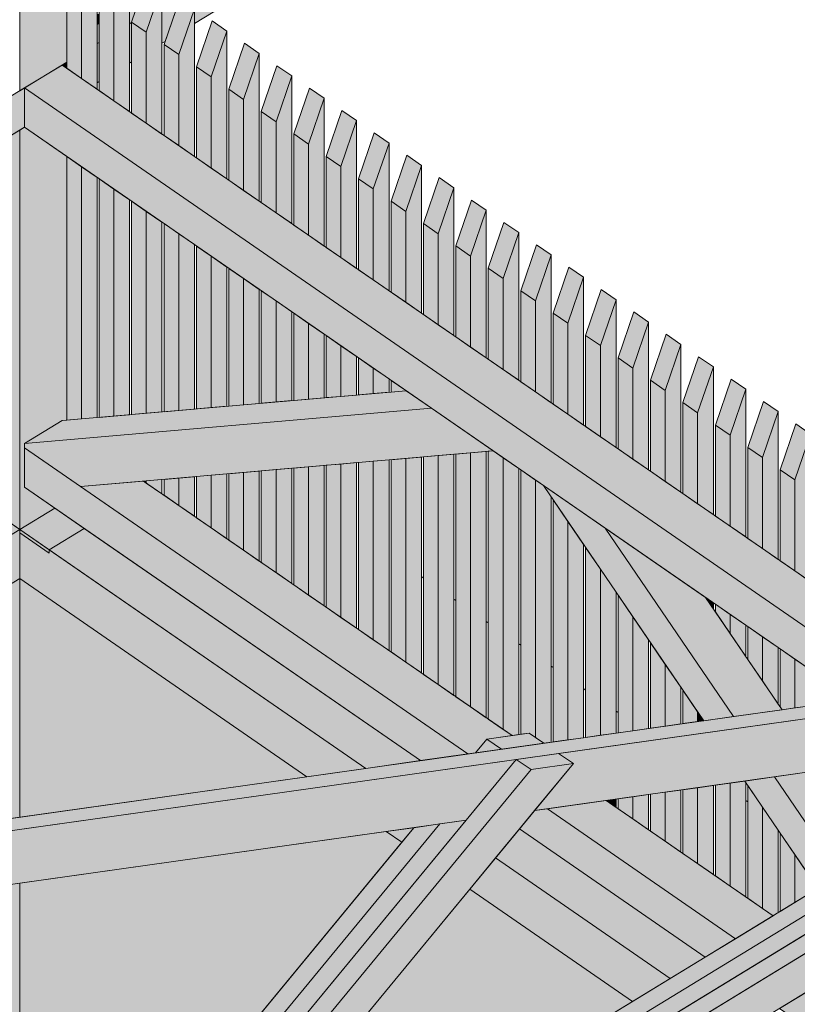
# Model space of a CAD drawing. Header units: millimetres. Extents: x 0 to 1517, y -116 to 725.
# Tile 421 of 501: x 1128 to 1146, y 662 to 685. Entities that reach past the tile are written whole.
import ezdxf

# ---------------------------------------------------------------- set-up
doc = ezdxf.new("R2010")
doc.units = ezdxf.units.MM
doc.linetypes.add('CADWORK_5', pattern=[13.2, 10, -1.5, 0.2, -1.5])
doc.layers.add('Ech.1_100', color=7, linetype='Continuous')

msp = doc.modelspace()

# ---------------------------------------------------------------- hatches: boundary and pattern name
at = {"layer": 'Ech.1_100', "linetype": 'Continuous', "lineweight": 5, "true_color": 0xeaddd7, "transparency": 33554687}
for points in [[(1129.764, 683.742), (1130.128, 683.491), (1130.128, 686.925), (1129.764, 685.858), (1129.764, 683.742)], [(1130.517, 683.222), (1130.882, 682.971), (1130.882, 686.405), (1130.517, 685.338), (1130.517, 683.222)], [(1129.421, 683.979), (1129.764, 683.742), (1129.764, 685.858), (1129.421, 686.095), (1129.421, 683.979)], [(1131.635, 685.885), (1131.293, 686.121), (1130.928, 685.054), (1131.271, 684.817), (1131.635, 685.885)], [(1131.271, 682.702), (1131.635, 682.45), (1131.635, 685.885), (1131.271, 684.817), (1131.271, 682.702)], [(1130.517, 685.338), (1130.175, 685.574), (1130.175, 683.459), (1130.517, 683.222), (1130.517, 685.338)], [(1131.682, 684.533), (1132.025, 684.297), (1132.389, 685.364), (1132.046, 685.601), (1131.682, 684.533)], [(1132.025, 682.181), (1132.389, 681.93), (1132.389, 685.364), (1132.025, 684.297), (1132.025, 682.181)], [(1130.928, 682.938), (1131.271, 682.702), (1131.271, 684.817), (1130.928, 685.054), (1130.928, 682.938)], [(1133.142, 684.844), (1132.8, 685.08), (1132.436, 684.013), (1132.778, 683.777), (1133.142, 684.844)], [(1132.778, 681.661), (1133.142, 681.409), (1133.142, 684.844), (1132.778, 683.777), (1132.778, 681.661)], [(1132.025, 684.297), (1131.682, 684.533), (1131.682, 682.418), (1132.025, 682.181), (1132.025, 684.297)], [(1133.189, 683.493), (1133.532, 683.256), (1133.896, 684.324), (1133.554, 684.56), (1133.189, 683.493)], [(1133.532, 681.141), (1133.896, 680.889), (1133.896, 684.324), (1133.532, 683.256), (1133.532, 681.141)], [(1132.778, 683.777), (1132.436, 684.013), (1132.436, 681.898), (1132.778, 681.661), (1132.778, 683.777)], [(1133.943, 682.972), (1134.285, 682.736), (1134.65, 683.803), (1134.307, 684.04), (1133.943, 682.972)], [(1134.285, 680.62), (1134.65, 680.369), (1134.65, 683.803), (1134.285, 682.736), (1134.285, 680.62)], [(1133.189, 681.377), (1133.532, 681.141), (1133.532, 683.256), (1133.189, 683.493), (1133.189, 681.377)], [(1135.403, 683.283), (1135.061, 683.519), (1134.697, 682.452), (1135.039, 682.215), (1135.403, 683.283)], [(1135.039, 680.1), (1135.403, 679.848), (1135.403, 683.283), (1135.039, 682.215), (1135.039, 680.1)], [(1134.285, 682.736), (1133.943, 682.972), (1133.943, 680.857), (1134.285, 680.62), (1134.285, 682.736)], [(1136.157, 682.762), (1135.814, 682.999), (1135.45, 681.932), (1135.793, 681.695), (1136.157, 682.762)], [(1135.793, 679.579), (1136.157, 679.328), (1136.157, 682.762), (1135.793, 681.695), (1135.793, 679.579)], [(1134.697, 680.336), (1135.039, 680.1), (1135.039, 682.215), (1134.697, 682.452), (1134.697, 680.336)], [(1136.911, 682.242), (1136.568, 682.479), (1136.204, 681.411), (1136.546, 681.175), (1136.911, 682.242)], [(1136.546, 679.059), (1136.911, 678.808), (1136.911, 682.242), (1136.546, 681.175), (1136.546, 679.059)], [(1129.421, 675.8), (1129.764, 675.83), (1129.764, 681.692), (1129.421, 681.929), (1129.421, 675.8)], [(1135.45, 679.816), (1135.793, 679.579), (1135.793, 681.695), (1135.45, 681.932), (1135.45, 679.816)], [(1137.664, 681.722), (1137.322, 681.958), (1136.957, 680.891), (1137.3, 680.654), (1137.664, 681.722)], [(1129.764, 675.83), (1130.128, 675.861), (1130.128, 681.441), (1129.764, 681.692), (1129.764, 675.83)], [(1137.3, 678.539), (1137.664, 678.287), (1137.664, 681.722), (1137.3, 680.654), (1137.3, 678.539)], [(1130.175, 675.865), (1130.517, 675.895), (1130.517, 681.172), (1130.175, 681.409), (1130.175, 675.865)], [(1136.204, 679.296), (1136.546, 679.059), (1136.546, 681.175), (1136.204, 681.411), (1136.204, 679.296)], [(1138.418, 681.201), (1138.075, 681.438), (1137.711, 680.37), (1138.054, 680.134), (1138.418, 681.201)], [(1130.517, 675.895), (1130.882, 675.927), (1130.882, 680.921), (1130.517, 681.172), (1130.517, 675.895)], [(1138.054, 678.018), (1138.418, 677.767), (1138.418, 681.201), (1138.054, 680.134), (1138.054, 678.018)], [(1138.465, 679.85), (1138.807, 679.614), (1139.171, 680.681), (1138.829, 680.917), (1138.465, 679.85)], [(1130.928, 675.931), (1131.271, 675.96), (1131.271, 680.652), (1130.928, 680.888), (1130.928, 675.931)], [(1136.957, 678.775), (1137.3, 678.539), (1137.3, 680.654), (1136.957, 680.891), (1136.957, 678.775)], [(1138.807, 677.498), (1139.171, 677.246), (1139.171, 680.681), (1138.807, 679.614), (1138.807, 677.498)], [(1131.271, 675.96), (1131.635, 675.992), (1131.635, 680.4), (1131.271, 680.652), (1131.271, 675.96)], [(1131.682, 675.996), (1132.025, 676.026), (1132.025, 680.131), (1131.682, 680.368), (1131.682, 675.996)], [(1137.711, 678.255), (1138.054, 678.018), (1138.054, 680.134), (1137.711, 680.37), (1137.711, 678.255)], [(1139.925, 680.161), (1139.582, 680.397), (1139.218, 679.33), (1139.561, 679.093), (1139.925, 680.161)], [(1132.025, 676.026), (1132.389, 676.057), (1132.389, 679.88), (1132.025, 680.131), (1132.025, 676.026)], [(1139.561, 676.978), (1139.925, 676.726), (1139.925, 680.161), (1139.561, 679.093), (1139.561, 676.978)], [(1132.436, 676.061), (1132.778, 676.091), (1132.778, 679.611), (1132.436, 679.847), (1132.436, 676.061)], [(1138.807, 679.614), (1138.465, 679.85), (1138.465, 677.735), (1138.807, 677.498), (1138.807, 679.614)], [(1139.972, 678.809), (1140.314, 678.573), (1140.679, 679.64), (1140.336, 679.877), (1139.972, 678.809)], [(1132.778, 676.091), (1133.142, 676.123), (1133.142, 679.359), (1132.778, 679.611), (1132.778, 676.091)], [(1140.314, 676.457), (1140.679, 676.206), (1140.679, 679.64), (1140.314, 678.573), (1140.314, 676.457)], [(1133.189, 676.127), (1133.532, 676.156), (1133.532, 679.091), (1133.189, 679.327), (1133.189, 676.127)], [(1139.561, 679.093), (1139.218, 679.33), (1139.218, 677.214), (1139.561, 676.978), (1139.561, 679.093)], [(1141.432, 679.12), (1141.09, 679.356), (1140.725, 678.289), (1141.068, 678.052), (1141.432, 679.12)], [(1133.532, 676.156), (1133.896, 676.188), (1133.896, 678.839), (1133.532, 679.091), (1133.532, 676.156)], [(1141.068, 675.937), (1141.432, 675.685), (1141.432, 679.12), (1141.068, 678.052), (1141.068, 675.937)], [(1133.943, 676.192), (1134.285, 676.222), (1134.285, 678.57), (1133.943, 678.807), (1133.943, 676.192)], [(1139.972, 676.694), (1140.314, 676.457), (1140.314, 678.573), (1139.972, 678.809), (1139.972, 676.694)], [(1142.186, 678.599), (1141.843, 678.836), (1141.479, 677.769), (1141.822, 677.532), (1142.186, 678.599)], [(1134.285, 676.222), (1134.65, 676.253), (1134.65, 678.319), (1134.285, 678.57), (1134.285, 676.222)], [(1141.822, 675.416), (1142.186, 675.165), (1142.186, 678.599), (1141.822, 677.532), (1141.822, 675.416)], [(1134.697, 676.257), (1135.039, 676.287), (1135.039, 678.05), (1134.697, 678.286), (1134.697, 676.257)], [(1140.725, 676.173), (1141.068, 675.937), (1141.068, 678.052), (1140.725, 678.289), (1140.725, 676.173)], [(1142.233, 677.248), (1142.575, 677.012), (1142.939, 678.079), (1142.597, 678.316), (1142.233, 677.248)], [(1135.039, 676.287), (1135.403, 676.319), (1135.403, 677.798), (1135.039, 678.05), (1135.039, 676.287)], [(1142.575, 674.896), (1142.939, 674.645), (1142.939, 678.079), (1142.575, 677.012), (1142.575, 674.896)], [(1135.45, 676.323), (1135.793, 676.352), (1135.793, 677.529), (1135.45, 677.766), (1135.45, 676.323)], [(1141.479, 675.653), (1141.822, 675.416), (1141.822, 677.532), (1141.479, 677.769), (1141.479, 675.653)], [(1143.693, 677.559), (1143.351, 677.795), (1142.986, 676.728), (1143.329, 676.491), (1143.693, 677.559)], [(1135.793, 676.352), (1136.157, 676.384), (1136.157, 677.278), (1135.793, 677.529), (1135.793, 676.352)], [(1143.329, 674.376), (1143.693, 674.124), (1143.693, 677.559), (1143.329, 676.491), (1143.329, 674.376)], [(1136.204, 676.388), (1136.546, 676.418), (1136.546, 677.009), (1136.204, 677.246), (1136.204, 676.388)], [(1142.575, 677.012), (1142.233, 677.248), (1142.233, 675.133), (1142.575, 674.896), (1142.575, 677.012)], [(1144.447, 677.038), (1144.104, 677.275), (1143.74, 676.208), (1144.082, 675.971), (1144.447, 677.038)], [(1136.546, 676.418), (1136.911, 676.449), (1136.911, 676.758), (1136.546, 677.009), (1136.546, 676.418)], [(1144.082, 673.855), (1144.447, 673.604), (1144.447, 677.038), (1144.082, 675.971), (1144.082, 673.855)], [(1136.957, 676.453), (1137.3, 676.483), (1137.3, 676.489), (1136.957, 676.725), (1136.957, 676.453)], [(1143.329, 676.491), (1142.986, 676.728), (1142.986, 674.612), (1143.329, 674.376), (1143.329, 676.491)], [(1144.494, 675.687), (1144.836, 675.451), (1145.2, 676.518), (1144.858, 676.755), (1144.494, 675.687)], [(1137.3, 676.483), (1137.307, 676.484), (1137.3, 676.489), (1137.3, 676.483)], [(1144.836, 673.335), (1145.2, 673.084), (1145.2, 676.518), (1144.836, 675.451), (1144.836, 673.335)], [(1144.082, 675.971), (1143.74, 676.208), (1143.74, 674.092), (1144.082, 673.855), (1144.082, 675.971)], [(1145.954, 675.998), (1145.611, 676.234), (1145.247, 675.167), (1145.59, 674.93), (1145.954, 675.998)], [(1145.59, 672.815), (1145.954, 672.563), (1145.954, 675.998), (1145.59, 674.93), (1145.59, 672.815)], [(1144.494, 673.572), (1144.836, 673.335), (1144.836, 675.451), (1144.494, 675.687), (1144.494, 673.572)], [(1146.708, 675.477), (1146.365, 675.714), (1146.001, 674.646), (1146.343, 674.41), (1146.708, 675.477)], [(1146.343, 672.294), (1146.708, 672.043), (1146.708, 675.477), (1146.343, 674.41), (1146.343, 672.294)], [(1138.054, 674.976), (1137.711, 674.946), (1137.711, 669.89), (1138.054, 669.654), (1138.054, 674.976)], [(1138.418, 675.008), (1138.054, 674.976), (1138.054, 669.654), (1138.418, 669.402), (1138.418, 675.008)], [(1138.807, 675.041), (1138.465, 675.012), (1138.465, 669.37), (1138.807, 669.133), (1138.807, 675.041)], [(1139.171, 675.073), (1138.807, 675.041), (1138.807, 669.133), (1139.171, 668.882), (1139.171, 675.073)], [(1139.33, 675.087), (1139.218, 675.077), (1139.218, 668.849), (1139.561, 668.613), (1139.561, 674.928), (1139.33, 675.087)], [(1145.247, 673.051), (1145.59, 672.815), (1145.59, 674.93), (1145.247, 675.167), (1145.247, 673.051)], [(1135.403, 674.746), (1135.039, 674.715), (1135.039, 671.735), (1135.403, 671.484), (1135.403, 674.746)], [(1135.793, 674.78), (1135.45, 674.75), (1135.45, 671.451), (1135.793, 671.215), (1135.793, 674.78)], [(1136.157, 674.812), (1135.793, 674.78), (1135.793, 671.215), (1136.157, 670.963), (1136.157, 674.812)], [(1136.546, 674.846), (1136.204, 674.816), (1136.204, 670.931), (1136.546, 670.694), (1136.546, 674.846)], [(1136.911, 674.877), (1136.546, 674.846), (1136.546, 670.694), (1136.911, 670.443), (1136.911, 674.877)], [(1137.3, 674.911), (1136.957, 674.881), (1136.957, 670.411), (1137.3, 670.174), (1137.3, 674.911)], [(1137.664, 674.942), (1137.3, 674.911), (1137.3, 670.174), (1137.664, 669.923), (1137.664, 674.942)], [(1139.769, 668.469), (1139.925, 668.491), (1139.925, 674.676), (1139.561, 674.928), (1139.561, 668.613), (1139.769, 668.469)], [(1132.778, 674.519), (1132.436, 674.489), (1132.436, 673.533), (1132.778, 673.296), (1132.778, 674.519)], [(1133.142, 674.55), (1132.778, 674.519), (1132.778, 673.296), (1133.142, 673.045), (1133.142, 674.55)], [(1133.532, 674.584), (1133.189, 674.554), (1133.189, 673.012), (1133.532, 672.776), (1133.532, 674.584)], [(1133.896, 674.616), (1133.532, 674.584), (1133.532, 672.776), (1133.896, 672.524), (1133.896, 674.616)], [(1134.285, 674.65), (1133.943, 674.62), (1133.943, 672.492), (1134.285, 672.256), (1134.285, 674.65)], [(1134.65, 674.681), (1134.285, 674.65), (1134.285, 672.256), (1134.65, 672.004), (1134.65, 674.681)], [(1135.039, 674.715), (1134.697, 674.685), (1134.697, 671.972), (1135.039, 671.735), (1135.039, 674.715)], [(1139.972, 668.498), (1140.167, 668.526), (1140.314, 668.424), (1140.314, 674.407), (1139.972, 674.644), (1139.972, 668.498)], [(1146.001, 672.531), (1146.343, 672.294), (1146.343, 674.41), (1146.001, 674.646), (1146.001, 672.531)], [(1131.271, 674.388), (1131.205, 674.382), (1131.271, 674.337), (1131.271, 674.388)], [(1131.635, 674.42), (1131.271, 674.388), (1131.271, 674.337), (1131.635, 674.086), (1131.635, 674.42)], [(1132.025, 674.454), (1131.682, 674.424), (1131.682, 674.053), (1132.025, 673.817), (1132.025, 674.454)], [(1132.389, 674.485), (1132.025, 674.454), (1132.025, 673.817), (1132.389, 673.565), (1132.389, 674.485)], [(1140.509, 668.289), (1140.679, 668.313), (1140.679, 674.014), (1140.497, 674.281), (1140.314, 674.407), (1140.314, 668.424), (1140.509, 668.289)], [(1140.725, 668.32), (1141.068, 668.368), (1141.068, 673.443), (1140.725, 673.945), (1140.725, 668.32)], [(1141.068, 668.368), (1141.432, 668.419), (1141.432, 672.908), (1141.068, 673.443), (1141.068, 668.368)], [(1141.479, 668.426), (1141.822, 668.474), (1141.822, 672.337), (1141.479, 672.839), (1141.479, 668.426)], [(1141.822, 668.474), (1142.186, 668.525), (1142.186, 671.802), (1141.822, 672.337), (1141.822, 668.474)], [(1142.233, 668.532), (1142.575, 668.58), (1142.575, 671.231), (1142.233, 671.733), (1142.233, 668.532)], [(1144.447, 671.554), (1144.268, 671.678), (1144.447, 671.415), (1144.447, 671.554)], [(1144.836, 671.285), (1144.494, 671.522), (1144.494, 671.346), (1144.836, 670.843), (1144.836, 671.285)], [(1142.575, 668.58), (1142.939, 668.632), (1142.939, 670.696), (1142.575, 671.231), (1142.575, 668.58)], [(1145.2, 671.034), (1144.836, 671.285), (1144.836, 670.843), (1145.2, 670.309), (1145.2, 671.034)], [(1145.59, 670.765), (1145.247, 671.001), (1145.247, 670.24), (1145.59, 669.737), (1145.59, 670.765)], [(1142.986, 668.638), (1143.329, 668.687), (1143.329, 670.124), (1142.986, 670.627), (1142.986, 668.638)], [(1145.954, 670.513), (1145.59, 670.765), (1145.59, 669.737), (1145.954, 669.202), (1145.954, 670.513)], [(1146.044, 669.07), (1146.343, 669.112), (1146.343, 670.244), (1146.001, 670.481), (1146.001, 669.134), (1146.044, 669.07)], [(1146.343, 669.112), (1146.708, 669.163), (1146.708, 669.993), (1146.343, 670.244), (1146.343, 669.112)], [(1143.329, 668.687), (1143.693, 668.738), (1143.693, 669.59), (1143.329, 670.124), (1143.329, 668.687)], [(1143.74, 668.745), (1144.082, 668.793), (1144.082, 669.018), (1143.74, 669.521), (1143.74, 668.745)], [(1144.082, 668.793), (1144.223, 668.813), (1144.082, 669.018), (1144.082, 668.793)], [(1145.177, 667.412), (1144.836, 667.364), (1144.836, 664.97), (1145.2, 664.719), (1145.2, 667.378), (1145.177, 667.412)], [(1143.693, 667.202), (1143.329, 667.151), (1143.329, 666.011), (1143.693, 665.76), (1143.693, 667.202)], [(1144.082, 667.257), (1143.74, 667.209), (1143.74, 665.727), (1144.082, 665.491), (1144.082, 667.257)], [(1144.447, 667.309), (1144.082, 667.257), (1144.082, 665.491), (1144.447, 665.239), (1144.447, 667.309)], [(1144.836, 667.364), (1144.494, 667.315), (1144.494, 665.207), (1144.836, 664.97), (1144.836, 667.364)], [(1145.247, 664.686), (1145.59, 664.45), (1145.59, 666.806), (1145.247, 667.309), (1145.247, 664.686)], [(1142.186, 666.99), (1141.958, 666.958), (1142.186, 666.8), (1142.186, 666.99)], [(1142.575, 667.045), (1142.233, 666.996), (1142.233, 666.768), (1142.575, 666.531), (1142.575, 667.045)], [(1142.939, 667.096), (1142.575, 667.045), (1142.575, 666.531), (1142.939, 666.28), (1142.939, 667.096)], [(1143.329, 667.151), (1142.986, 667.103), (1142.986, 666.248), (1143.329, 666.011), (1143.329, 667.151)], [(1145.835, 664.281), (1145.954, 664.353), (1145.954, 666.272), (1145.59, 666.806), (1145.59, 664.45), (1145.835, 664.281)], [(1146.001, 664.382), (1146.343, 664.591), (1146.343, 665.7), (1146.001, 666.203), (1146.001, 664.382)], [(1146.343, 664.591), (1146.708, 664.814), (1146.708, 665.166), (1146.343, 665.7), (1146.343, 664.591)]]:
    msp.add_hatch(color=254, dxfattribs=at).paths.add_polyline_path(points)
at = {"layer": 'Ech.1_100', "linetype": 'Continuous', "lineweight": 5, "true_color": 0xd4c4b3, "transparency": 33554687}
for points in [[(1135.565, 686.961), (1133.622, 686.687), (1131.635, 685.473), (1131.635, 684.561), (1131.706, 684.604), (1132.046, 685.601), (1132.389, 685.364), (1132.389, 685.021), (1135.565, 686.961)], [(1130.882, 685.013), (1130.928, 685.042), (1130.928, 685.054), (1131.115, 685.602), (1130.882, 685.459), (1130.882, 685.013)], [(1130.175, 685.235), (1130.128, 685.228), (1130.128, 684.999), (1130.175, 685.027), (1130.175, 685.235)], [(1130.175, 685.027), (1130.128, 684.999), (1130.128, 684.553), (1130.175, 684.581), (1130.175, 685.027)], [(1130.928, 685.042), (1130.882, 685.013), (1130.882, 684.101), (1130.928, 684.129), (1130.928, 685.042)], [(1130.128, 683.64), (1130.175, 683.669), (1130.175, 684.581), (1130.128, 684.553), (1130.128, 683.64)], [(1129.421, 684.121), (1129.312, 684.054), (1129.421, 683.979), (1129.421, 684.121)], [(1128.438, 683.521), (1105.51, 669.516), (1106.211, 669.032), (1128.438, 682.608), (1128.438, 683.521)], [(1153.604, 670.136), (1119.176, 665.28), (1119.519, 665.044), (1153.502, 669.837), (1153.604, 670.136)], [(1140.294, 666.723), (1151.965, 668.369), (1151.965, 669.62), (1140.852, 668.052), (1141.194, 667.816), (1140.294, 666.723)], [(1139.869, 667.914), (1122.827, 665.511), (1123.17, 665.274), (1123.17, 664.308), (1138.703, 666.499), (1139.869, 667.914)], [(1129.886, 654.093), (1151.622, 667.37), (1151.28, 667.606), (1130.626, 654.991), (1129.886, 654.093)], [(1151.622, 667.37), (1129.886, 654.093), (1129.146, 653.196), (1151.622, 666.924), (1151.622, 667.37)], [(1129.488, 652.959), (1152.307, 666.896), (1151.965, 667.133), (1129.146, 653.196), (1129.146, 653.195), (1129.488, 652.959)], [(1152.417, 666.963), (1129.488, 652.959), (1130.19, 652.475), (1152.417, 666.051), (1152.417, 666.963)]]:
    msp.add_hatch(color=9, dxfattribs=at).paths.add_polyline_path(points)
at = {"layer": 'Ech.1_100', "linetype": 'Continuous', "lineweight": 5, "true_color": 0xe0c8b3, "transparency": 33554687}
for points in [[(1129.421, 686.095), (1128.329, 685.94), (1128.329, 683.454), (1129.421, 684.121), (1129.421, 686.095)], [(1128.329, 682.541), (1127.986, 682.332), (1127.986, 673.495), (1128.329, 673.259), (1128.329, 682.541)], [(1129.312, 675.79), (1129.421, 675.8), (1129.421, 681.929), (1128.438, 682.608), (1128.329, 682.541), (1128.329, 673.259), (1129.143, 673.756), (1128.438, 674.243), (1128.438, 675.257), (1129.312, 675.79)]]:
    msp.add_hatch(color=9, dxfattribs=at).paths.add_polyline_path(points)
at = {"layer": 'Ech.1_100', "linetype": 'Continuous', "lineweight": 5, "true_color": 0xe3bbbb, "transparency": 33554687}
for points in [[(1148.803, 669.459), (1150.171, 669.652), (1129.312, 684.054), (1128.438, 683.521), (1148.803, 669.459)], [(1147.705, 669.304), (1148.803, 669.459), (1128.438, 683.521), (1128.438, 682.608), (1147.705, 669.304)], [(1137.646, 667.885), (1138.743, 668.04), (1128.438, 675.156), (1128.438, 674.243), (1137.646, 667.885)], [(1131.205, 674.382), (1129.742, 674.256), (1138.743, 668.04), (1138.919, 668.065), (1139.184, 668.387), (1139.769, 668.469), (1131.205, 674.382)], [(1141.958, 666.958), (1140.59, 666.765), (1144.961, 663.747), (1145.835, 664.281), (1141.958, 666.958)], [(1140.59, 666.765), (1140.294, 666.723), (1139.944, 666.298), (1144.26, 663.318), (1144.961, 663.747), (1140.59, 666.765)], [(1146.69, 662.553), (1145.988, 662.125), (1151.28, 658.471), (1151.28, 659.384), (1146.69, 662.553)]]:
    msp.add_hatch(color=9, dxfattribs=at).paths.add_polyline_path(points)
at = {"layer": 'Ech.1_100', "linetype": 'Continuous', "lineweight": 5, "true_color": 0xe0d9d1, "transparency": 33554687}
for points in [[(1137.307, 676.484), (1129.312, 675.79), (1128.438, 675.257), (1137.897, 676.077), (1137.307, 676.484)], [(1129.742, 674.256), (1139.33, 675.087), (1137.897, 676.077), (1128.438, 675.257), (1128.438, 675.156), (1129.742, 674.256)], [(1144.223, 668.813), (1144.915, 668.91), (1141.93, 673.292), (1140.497, 674.281), (1144.223, 668.813)], [(1144.915, 668.91), (1146.044, 669.07), (1144.268, 671.678), (1141.93, 673.292), (1144.915, 668.91)], [(1138.919, 668.065), (1139.527, 668.15), (1139.184, 668.387), (1138.919, 668.065)], [(1139.527, 668.15), (1140.509, 668.289), (1140.167, 668.526), (1139.184, 668.387), (1139.527, 668.15)], [(1128.25, 653.814), (1128.593, 653.578), (1140.212, 667.677), (1139.869, 667.914), (1128.25, 653.814)], [(1140.852, 668.052), (1139.869, 667.914), (1140.212, 667.677), (1141.194, 667.816), (1140.852, 668.052)], [(1141.194, 667.816), (1140.212, 667.677), (1128.593, 653.578), (1129.146, 653.195), (1141.194, 667.816)], [(1146.999, 667.669), (1145.87, 667.509), (1147.413, 665.244), (1148.287, 665.778), (1146.999, 667.669)], [(1145.87, 667.509), (1145.177, 667.412), (1146.877, 664.917), (1147.413, 665.244), (1145.87, 667.509)], [(1138.703, 666.499), (1138.095, 666.413), (1127.907, 654.051), (1128.25, 653.814), (1138.703, 666.499)], [(1138.095, 666.413), (1137.487, 666.327), (1127.565, 654.287), (1127.907, 654.051), (1138.095, 666.413)]]:
    msp.add_hatch(color=254, dxfattribs=at).paths.add_polyline_path(points)
at = {"layer": 'Ech.1_100', "linetype": 'Continuous', "lineweight": 5, "true_color": 0xdcdcdc, "transparency": 33554687}
for points in [[(1127.301, 673.968), (1112.317, 664.816), (1113.344, 664.107), (1128.329, 673.259), (1127.301, 673.968)], [(1128.329, 673.259), (1113.344, 664.107), (1114.221, 663.501), (1128.329, 672.118), (1128.329, 673.259)], [(1134.999, 667.512), (1136.371, 667.705), (1128.329, 673.259), (1128.329, 672.118), (1134.999, 667.512)], [(1136.371, 667.705), (1137.646, 667.885), (1129.828, 673.283), (1129.014, 672.786), (1136.371, 667.705)], [(1137.487, 666.327), (1136.846, 666.237), (1137.207, 665.988), (1137.487, 666.327)], [(1143.445, 662.821), (1144.26, 663.318), (1139.944, 666.298), (1139.387, 665.623), (1143.445, 662.821)], [(1142.568, 662.285), (1143.445, 662.821), (1139.387, 665.623), (1138.788, 664.896), (1142.568, 662.285)]]:
    msp.add_hatch(color=254, dxfattribs=at).paths.add_polyline_path(points)
at = {"layer": 'Ech.1_100', "linetype": 'Continuous', "lineweight": 5, "true_color": 0xb3d6f7, "transparency": 33554687}
for points in [[(1129.143, 673.756), (1128.329, 673.259), (1129.014, 672.786), (1129.828, 673.283), (1129.143, 673.756)], [(1129.014, 672.786), (1128.329, 673.259), (1128.329, 673.183), (1129.014, 672.71), (1129.014, 672.786)]]:
    msp.add_hatch(color=254, dxfattribs=at).paths.add_polyline_path(points)
at = {"layer": 'Ech.1_100', "linetype": 'Continuous', "lineweight": 5, "true_color": 0xf8f8f8, "transparency": 33554687}
for points in [[(1121.049, 665.829), (1122.142, 665.984), (1122.484, 665.747), (1128.329, 666.571), (1128.329, 672.118), (1114.221, 663.501), (1119.106, 660.128), (1121.049, 661.822), (1121.049, 664.009), (1120.067, 663.87), (1119.294, 664.387), (1118.952, 664.623), (1119.176, 665.28), (1121.049, 665.545), (1121.049, 665.829)], [(1128.329, 666.571), (1134.999, 667.512), (1128.329, 672.118), (1128.329, 666.571)], [(1136.846, 666.237), (1128.329, 665.036), (1128.329, 655.214), (1137.207, 665.988), (1136.846, 666.237)], [(1128.329, 665.036), (1126.383, 664.761), (1123.17, 661.96), (1123.17, 657.322), (1127.565, 654.287), (1128.329, 655.214), (1128.329, 665.036)], [(1130.626, 654.991), (1142.568, 662.285), (1138.788, 664.896), (1130.626, 654.991)]]:
    msp.add_hatch(color=7, dxfattribs=at).paths.add_polyline_path(points)

# ---------------------------------------------------------------- linework, layer by layer
at = {"layer": 'Ech.1_100', "color": 7, "linetype": 'Continuous', "lineweight": 5}
for points in [[(1129.764, 683.742), (1130.128, 683.491), (1130.128, 686.925), (1129.764, 685.858), (1129.764, 683.742)], [(1135.565, 686.961), (1133.622, 686.687), (1131.635, 685.473), (1131.635, 684.561), (1131.706, 684.604), (1132.046, 685.601), (1132.389, 685.364), (1132.389, 685.021), (1135.565, 686.961)], [(1130.517, 683.222), (1130.882, 682.971), (1130.882, 686.405), (1130.517, 685.338), (1130.517, 683.222)], [(1129.421, 686.095), (1128.329, 685.94), (1128.329, 683.454), (1129.421, 684.121), (1129.421, 686.095)], [(1129.421, 683.979), (1129.764, 683.742), (1129.764, 685.858), (1129.421, 686.095), (1129.421, 683.979)], [(1131.635, 685.885), (1131.293, 686.121), (1130.928, 685.054), (1131.271, 684.817), (1131.635, 685.885)], [(1131.271, 682.702), (1131.635, 682.45), (1131.635, 685.885), (1131.271, 684.817), (1131.271, 682.702)], [(1130.517, 685.338), (1130.175, 685.574), (1130.175, 683.459), (1130.517, 683.222), (1130.517, 685.338)], [(1130.882, 685.013), (1130.928, 685.042), (1130.928, 685.054), (1131.115, 685.602), (1130.882, 685.459), (1130.882, 685.013)], [(1131.682, 684.533), (1132.025, 684.297), (1132.389, 685.364), (1132.046, 685.601), (1131.682, 684.533)], [(1132.025, 682.181), (1132.389, 681.93), (1132.389, 685.364), (1132.025, 684.297), (1132.025, 682.181)], [(1130.175, 685.235), (1130.128, 685.228), (1130.128, 684.999), (1130.175, 685.027), (1130.175, 685.235)], [(1130.175, 685.027), (1130.128, 684.999), (1130.128, 684.553), (1130.175, 684.581), (1130.175, 685.027)], [(1130.928, 685.042), (1130.882, 685.013), (1130.882, 684.101), (1130.928, 684.129), (1130.928, 685.042)], [(1130.928, 682.938), (1131.271, 682.702), (1131.271, 684.817), (1130.928, 685.054), (1130.928, 682.938)], [(1133.142, 684.844), (1132.8, 685.08), (1132.436, 684.013), (1132.778, 683.777), (1133.142, 684.844)], [(1132.778, 681.661), (1133.142, 681.409), (1133.142, 684.844), (1132.778, 683.777), (1132.778, 681.661)], [(1130.128, 683.64), (1130.175, 683.669), (1130.175, 684.581), (1130.128, 684.553), (1130.128, 683.64)], [(1132.025, 684.297), (1131.682, 684.533), (1131.682, 682.418), (1132.025, 682.181), (1132.025, 684.297)], [(1133.189, 683.493), (1133.532, 683.256), (1133.896, 684.324), (1133.554, 684.56), (1133.189, 683.493)], [(1129.421, 684.121), (1129.312, 684.054), (1129.421, 683.979), (1129.421, 684.121)], [(1133.532, 681.141), (1133.896, 680.889), (1133.896, 684.324), (1133.532, 683.256), (1133.532, 681.141)], [(1148.803, 669.459), (1150.171, 669.652), (1129.312, 684.054), (1128.438, 683.521), (1148.803, 669.459)], [(1132.778, 683.777), (1132.436, 684.013), (1132.436, 681.898), (1132.778, 681.661), (1132.778, 683.777)], [(1133.943, 682.972), (1134.285, 682.736), (1134.65, 683.803), (1134.307, 684.04), (1133.943, 682.972)], [(1134.285, 680.62), (1134.65, 680.369), (1134.65, 683.803), (1134.285, 682.736), (1134.285, 680.62)], [(1128.438, 683.521), (1105.51, 669.516), (1106.211, 669.032), (1128.438, 682.608), (1128.438, 683.521)], [(1147.705, 669.304), (1148.803, 669.459), (1128.438, 683.521), (1128.438, 682.608), (1147.705, 669.304)], [(1133.189, 681.377), (1133.532, 681.141), (1133.532, 683.256), (1133.189, 683.493), (1133.189, 681.377)], [(1135.403, 683.283), (1135.061, 683.519), (1134.697, 682.452), (1135.039, 682.215), (1135.403, 683.283)], [(1135.039, 680.1), (1135.403, 679.848), (1135.403, 683.283), (1135.039, 682.215), (1135.039, 680.1)], [(1134.285, 682.736), (1133.943, 682.972), (1133.943, 680.857), (1134.285, 680.62), (1134.285, 682.736)], [(1136.157, 682.762), (1135.814, 682.999), (1135.45, 681.932), (1135.793, 681.695), (1136.157, 682.762)], [(1135.793, 679.579), (1136.157, 679.328), (1136.157, 682.762), (1135.793, 681.695), (1135.793, 679.579)], [(1128.329, 682.541), (1127.986, 682.332), (1127.986, 673.495), (1128.329, 673.259), (1128.329, 682.541)], [(1129.312, 675.79), (1129.421, 675.8), (1129.421, 681.929), (1128.438, 682.608), (1128.329, 682.541), (1128.329, 673.259), (1129.143, 673.756), (1128.438, 674.243), (1128.438, 675.257), (1129.312, 675.79)], [(1134.697, 680.336), (1135.039, 680.1), (1135.039, 682.215), (1134.697, 682.452), (1134.697, 680.336)], [(1136.911, 682.242), (1136.568, 682.479), (1136.204, 681.411), (1136.546, 681.175), (1136.911, 682.242)], [(1136.546, 679.059), (1136.911, 678.808), (1136.911, 682.242), (1136.546, 681.175), (1136.546, 679.059)], [(1129.421, 675.8), (1129.764, 675.83), (1129.764, 681.692), (1129.421, 681.929), (1129.421, 675.8)], [(1135.45, 679.816), (1135.793, 679.579), (1135.793, 681.695), (1135.45, 681.932), (1135.45, 679.816)], [(1137.664, 681.722), (1137.322, 681.958), (1136.957, 680.891), (1137.3, 680.654), (1137.664, 681.722)], [(1129.764, 675.83), (1130.128, 675.861), (1130.128, 681.441), (1129.764, 681.692), (1129.764, 675.83)], [(1137.3, 678.539), (1137.664, 678.287), (1137.664, 681.722), (1137.3, 680.654), (1137.3, 678.539)], [(1130.175, 675.865), (1130.517, 675.895), (1130.517, 681.172), (1130.175, 681.409), (1130.175, 675.865)], [(1136.204, 679.296), (1136.546, 679.059), (1136.546, 681.175), (1136.204, 681.411), (1136.204, 679.296)], [(1138.418, 681.201), (1138.075, 681.438), (1137.711, 680.37), (1138.054, 680.134), (1138.418, 681.201)], [(1130.517, 675.895), (1130.882, 675.927), (1130.882, 680.921), (1130.517, 681.172), (1130.517, 675.895)], [(1138.054, 678.018), (1138.418, 677.767), (1138.418, 681.201), (1138.054, 680.134), (1138.054, 678.018)], [(1138.465, 679.85), (1138.807, 679.614), (1139.171, 680.681), (1138.829, 680.917), (1138.465, 679.85)], [(1130.928, 675.931), (1131.271, 675.96), (1131.271, 680.652), (1130.928, 680.888), (1130.928, 675.931)], [(1136.957, 678.775), (1137.3, 678.539), (1137.3, 680.654), (1136.957, 680.891), (1136.957, 678.775)], [(1138.807, 677.498), (1139.171, 677.246), (1139.171, 680.681), (1138.807, 679.614), (1138.807, 677.498)], [(1131.271, 675.96), (1131.635, 675.992), (1131.635, 680.4), (1131.271, 680.652), (1131.271, 675.96)], [(1131.682, 675.996), (1132.025, 676.026), (1132.025, 680.131), (1131.682, 680.368), (1131.682, 675.996)], [(1137.711, 678.255), (1138.054, 678.018), (1138.054, 680.134), (1137.711, 680.37), (1137.711, 678.255)], [(1139.925, 680.161), (1139.582, 680.397), (1139.218, 679.33), (1139.561, 679.093), (1139.925, 680.161)], [(1132.025, 676.026), (1132.389, 676.057), (1132.389, 679.88), (1132.025, 680.131), (1132.025, 676.026)], [(1139.561, 676.978), (1139.925, 676.726), (1139.925, 680.161), (1139.561, 679.093), (1139.561, 676.978)], [(1132.436, 676.061), (1132.778, 676.091), (1132.778, 679.611), (1132.436, 679.847), (1132.436, 676.061)], [(1138.807, 679.614), (1138.465, 679.85), (1138.465, 677.735), (1138.807, 677.498), (1138.807, 679.614)], [(1139.972, 678.809), (1140.314, 678.573), (1140.679, 679.64), (1140.336, 679.877), (1139.972, 678.809)], [(1132.778, 676.091), (1133.142, 676.123), (1133.142, 679.359), (1132.778, 679.611), (1132.778, 676.091)], [(1140.314, 676.457), (1140.679, 676.206), (1140.679, 679.64), (1140.314, 678.573), (1140.314, 676.457)], [(1133.189, 676.127), (1133.532, 676.156), (1133.532, 679.091), (1133.189, 679.327), (1133.189, 676.127)], [(1139.561, 679.093), (1139.218, 679.33), (1139.218, 677.214), (1139.561, 676.978), (1139.561, 679.093)], [(1141.432, 679.12), (1141.09, 679.356), (1140.725, 678.289), (1141.068, 678.052), (1141.432, 679.12)], [(1133.532, 676.156), (1133.896, 676.188), (1133.896, 678.839), (1133.532, 679.091), (1133.532, 676.156)], [(1141.068, 675.937), (1141.432, 675.685), (1141.432, 679.12), (1141.068, 678.052), (1141.068, 675.937)], [(1133.943, 676.192), (1134.285, 676.222), (1134.285, 678.57), (1133.943, 678.807), (1133.943, 676.192)], [(1139.972, 676.694), (1140.314, 676.457), (1140.314, 678.573), (1139.972, 678.809), (1139.972, 676.694)], [(1142.186, 678.599), (1141.843, 678.836), (1141.479, 677.769), (1141.822, 677.532), (1142.186, 678.599)], [(1134.285, 676.222), (1134.65, 676.253), (1134.65, 678.319), (1134.285, 678.57), (1134.285, 676.222)], [(1141.822, 675.416), (1142.186, 675.165), (1142.186, 678.599), (1141.822, 677.532), (1141.822, 675.416)], [(1134.697, 676.257), (1135.039, 676.287), (1135.039, 678.05), (1134.697, 678.286), (1134.697, 676.257)], [(1140.725, 676.173), (1141.068, 675.937), (1141.068, 678.052), (1140.725, 678.289), (1140.725, 676.173)], [(1142.233, 677.248), (1142.575, 677.012), (1142.939, 678.079), (1142.597, 678.316), (1142.233, 677.248)], [(1135.039, 676.287), (1135.403, 676.319), (1135.403, 677.798), (1135.039, 678.05), (1135.039, 676.287)], [(1142.575, 674.896), (1142.939, 674.645), (1142.939, 678.079), (1142.575, 677.012), (1142.575, 674.896)], [(1135.45, 676.323), (1135.793, 676.352), (1135.793, 677.529), (1135.45, 677.766), (1135.45, 676.323)], [(1141.479, 675.653), (1141.822, 675.416), (1141.822, 677.532), (1141.479, 677.769), (1141.479, 675.653)], [(1143.693, 677.559), (1143.351, 677.795), (1142.986, 676.728), (1143.329, 676.491), (1143.693, 677.559)], [(1135.793, 676.352), (1136.157, 676.384), (1136.157, 677.278), (1135.793, 677.529), (1135.793, 676.352)], [(1143.329, 674.376), (1143.693, 674.124), (1143.693, 677.559), (1143.329, 676.491), (1143.329, 674.376)], [(1136.204, 676.388), (1136.546, 676.418), (1136.546, 677.009), (1136.204, 677.246), (1136.204, 676.388)], [(1142.575, 677.012), (1142.233, 677.248), (1142.233, 675.133), (1142.575, 674.896), (1142.575, 677.012)], [(1144.447, 677.038), (1144.104, 677.275), (1143.74, 676.208), (1144.082, 675.971), (1144.447, 677.038)], [(1136.546, 676.418), (1136.911, 676.449), (1136.911, 676.758), (1136.546, 677.009), (1136.546, 676.418)], [(1144.082, 673.855), (1144.447, 673.604), (1144.447, 677.038), (1144.082, 675.971), (1144.082, 673.855)], [(1136.957, 676.453), (1137.3, 676.483), (1137.3, 676.489), (1136.957, 676.725), (1136.957, 676.453)], [(1143.329, 676.491), (1142.986, 676.728), (1142.986, 674.612), (1143.329, 674.376), (1143.329, 676.491)], [(1144.494, 675.687), (1144.836, 675.451), (1145.2, 676.518), (1144.858, 676.755), (1144.494, 675.687)], [(1137.307, 676.484), (1129.312, 675.79), (1128.438, 675.257), (1137.897, 676.077), (1137.307, 676.484)], [(1137.3, 676.483), (1137.307, 676.484), (1137.3, 676.489), (1137.3, 676.483)], [(1144.836, 673.335), (1145.2, 673.084), (1145.2, 676.518), (1144.836, 675.451), (1144.836, 673.335)], [(1144.082, 675.971), (1143.74, 676.208), (1143.74, 674.092), (1144.082, 673.855), (1144.082, 675.971)], [(1145.954, 675.998), (1145.611, 676.234), (1145.247, 675.167), (1145.59, 674.93), (1145.954, 675.998)], [(1129.742, 674.256), (1139.33, 675.087), (1137.897, 676.077), (1128.438, 675.257), (1128.438, 675.156), (1129.742, 674.256)], [(1145.59, 672.815), (1145.954, 672.563), (1145.954, 675.998), (1145.59, 674.93), (1145.59, 672.815)], [(1144.494, 673.572), (1144.836, 673.335), (1144.836, 675.451), (1144.494, 675.687), (1144.494, 673.572)], [(1146.708, 675.477), (1146.365, 675.714), (1146.001, 674.646), (1146.343, 674.41), (1146.708, 675.477)], [(1146.343, 672.294), (1146.708, 672.043), (1146.708, 675.477), (1146.343, 674.41), (1146.343, 672.294)], [(1137.646, 667.885), (1138.743, 668.04), (1128.438, 675.156), (1128.438, 674.243), (1137.646, 667.885)], [(1138.054, 674.976), (1137.711, 674.946), (1137.711, 669.89), (1138.054, 669.654), (1138.054, 674.976)], [(1138.418, 675.008), (1138.054, 674.976), (1138.054, 669.654), (1138.418, 669.402), (1138.418, 675.008)], [(1138.807, 675.041), (1138.465, 675.012), (1138.465, 669.37), (1138.807, 669.133), (1138.807, 675.041)], [(1139.171, 675.073), (1138.807, 675.041), (1138.807, 669.133), (1139.171, 668.882), (1139.171, 675.073)], [(1139.33, 675.087), (1139.218, 675.077), (1139.218, 668.849), (1139.561, 668.613), (1139.561, 674.928), (1139.33, 675.087)], [(1145.247, 673.051), (1145.59, 672.815), (1145.59, 674.93), (1145.247, 675.167), (1145.247, 673.051)], [(1135.403, 674.746), (1135.039, 674.715), (1135.039, 671.735), (1135.403, 671.484), (1135.403, 674.746)], [(1135.793, 674.78), (1135.45, 674.75), (1135.45, 671.451), (1135.793, 671.215), (1135.793, 674.78)], [(1136.157, 674.812), (1135.793, 674.78), (1135.793, 671.215), (1136.157, 670.963), (1136.157, 674.812)], [(1136.546, 674.846), (1136.204, 674.816), (1136.204, 670.931), (1136.546, 670.694), (1136.546, 674.846)], [(1136.911, 674.877), (1136.546, 674.846), (1136.546, 670.694), (1136.911, 670.443), (1136.911, 674.877)], [(1137.3, 674.911), (1136.957, 674.881), (1136.957, 670.411), (1137.3, 670.174), (1137.3, 674.911)], [(1137.664, 674.942), (1137.3, 674.911), (1137.3, 670.174), (1137.664, 669.923), (1137.664, 674.942)], [(1139.769, 668.469), (1139.925, 668.491), (1139.925, 674.676), (1139.561, 674.928), (1139.561, 668.613), (1139.769, 668.469)], [(1132.778, 674.519), (1132.436, 674.489), (1132.436, 673.533), (1132.778, 673.296), (1132.778, 674.519)], [(1133.142, 674.55), (1132.778, 674.519), (1132.778, 673.296), (1133.142, 673.045), (1133.142, 674.55)], [(1133.532, 674.584), (1133.189, 674.554), (1133.189, 673.012), (1133.532, 672.776), (1133.532, 674.584)], [(1133.896, 674.616), (1133.532, 674.584), (1133.532, 672.776), (1133.896, 672.524), (1133.896, 674.616)], [(1134.285, 674.65), (1133.943, 674.62), (1133.943, 672.492), (1134.285, 672.256), (1134.285, 674.65)], [(1134.65, 674.681), (1134.285, 674.65), (1134.285, 672.256), (1134.65, 672.004), (1134.65, 674.681)], [(1135.039, 674.715), (1134.697, 674.685), (1134.697, 671.972), (1135.039, 671.735), (1135.039, 674.715)], [(1139.972, 668.498), (1140.167, 668.526), (1140.314, 668.424), (1140.314, 674.407), (1139.972, 674.644), (1139.972, 668.498)], [(1146.001, 672.531), (1146.343, 672.294), (1146.343, 674.41), (1146.001, 674.646), (1146.001, 672.531)], [(1131.205, 674.382), (1129.742, 674.256), (1138.743, 668.04), (1138.919, 668.065), (1139.184, 668.387), (1139.769, 668.469), (1131.205, 674.382)], [(1131.271, 674.388), (1131.205, 674.382), (1131.271, 674.337), (1131.271, 674.388)], [(1131.635, 674.42), (1131.271, 674.388), (1131.271, 674.337), (1131.635, 674.086), (1131.635, 674.42)], [(1132.025, 674.454), (1131.682, 674.424), (1131.682, 674.053), (1132.025, 673.817), (1132.025, 674.454)], [(1132.389, 674.485), (1132.025, 674.454), (1132.025, 673.817), (1132.389, 673.565), (1132.389, 674.485)], [(1140.509, 668.289), (1140.679, 668.313), (1140.679, 674.014), (1140.497, 674.281), (1140.314, 674.407), (1140.314, 668.424), (1140.509, 668.289)], [(1144.223, 668.813), (1144.915, 668.91), (1141.93, 673.292), (1140.497, 674.281), (1144.223, 668.813)], [(1127.301, 673.968), (1112.317, 664.816), (1113.344, 664.107), (1128.329, 673.259), (1127.301, 673.968)], [(1140.725, 668.32), (1141.068, 668.368), (1141.068, 673.443), (1140.725, 673.945), (1140.725, 668.32)], [(1129.143, 673.756), (1128.329, 673.259), (1129.014, 672.786), (1129.828, 673.283), (1129.143, 673.756)], [(1141.068, 668.368), (1141.432, 668.419), (1141.432, 672.908), (1141.068, 673.443), (1141.068, 668.368)], [(1128.329, 673.259), (1113.344, 664.107), (1114.221, 663.501), (1128.329, 672.118), (1128.329, 673.259)], [(1129.014, 672.786), (1128.329, 673.259), (1128.329, 673.183), (1129.014, 672.71), (1129.014, 672.786)], [(1134.999, 667.512), (1136.371, 667.705), (1128.329, 673.259), (1128.329, 672.118), (1134.999, 667.512)], [(1136.371, 667.705), (1137.646, 667.885), (1129.828, 673.283), (1129.014, 672.786), (1136.371, 667.705)], [(1144.915, 668.91), (1146.044, 669.07), (1144.268, 671.678), (1141.93, 673.292), (1144.915, 668.91)], [(1141.479, 668.426), (1141.822, 668.474), (1141.822, 672.337), (1141.479, 672.839), (1141.479, 668.426)], [(1141.822, 668.474), (1142.186, 668.525), (1142.186, 671.802), (1141.822, 672.337), (1141.822, 668.474)], [(1121.049, 665.829), (1122.142, 665.984), (1122.484, 665.747), (1128.329, 666.571), (1128.329, 672.118), (1114.221, 663.501), (1119.106, 660.128), (1121.049, 661.822), (1121.049, 664.009), (1120.067, 663.87), (1119.294, 664.387), (1118.952, 664.623), (1119.176, 665.28), (1121.049, 665.545), (1121.049, 665.829)], [(1128.329, 666.571), (1134.999, 667.512), (1128.329, 672.118), (1128.329, 666.571)], [(1142.233, 668.532), (1142.575, 668.58), (1142.575, 671.231), (1142.233, 671.733), (1142.233, 668.532)], [(1144.447, 671.554), (1144.268, 671.678), (1144.447, 671.415), (1144.447, 671.554)], [(1144.836, 671.285), (1144.494, 671.522), (1144.494, 671.346), (1144.836, 670.843), (1144.836, 671.285)], [(1142.575, 668.58), (1142.939, 668.632), (1142.939, 670.696), (1142.575, 671.231), (1142.575, 668.58)], [(1145.2, 671.034), (1144.836, 671.285), (1144.836, 670.843), (1145.2, 670.309), (1145.2, 671.034)], [(1145.59, 670.765), (1145.247, 671.001), (1145.247, 670.24), (1145.59, 669.737), (1145.59, 670.765)], [(1142.986, 668.638), (1143.329, 668.687), (1143.329, 670.124), (1142.986, 670.627), (1142.986, 668.638)], [(1145.954, 670.513), (1145.59, 670.765), (1145.59, 669.737), (1145.954, 669.202), (1145.954, 670.513)], [(1146.044, 669.07), (1146.343, 669.112), (1146.343, 670.244), (1146.001, 670.481), (1146.001, 669.134), (1146.044, 669.07)], [(1146.343, 669.112), (1146.708, 669.163), (1146.708, 669.993), (1146.343, 670.244), (1146.343, 669.112)], [(1153.604, 670.136), (1119.176, 665.28), (1119.519, 665.044), (1153.502, 669.837), (1153.604, 670.136)], [(1143.329, 668.687), (1143.693, 668.738), (1143.693, 669.59), (1143.329, 670.124), (1143.329, 668.687)], [(1140.294, 666.723), (1151.965, 668.369), (1151.965, 669.62), (1140.852, 668.052), (1141.194, 667.816), (1140.294, 666.723)], [(1143.74, 668.745), (1144.082, 668.793), (1144.082, 669.018), (1143.74, 669.521), (1143.74, 668.745)], [(1144.082, 668.793), (1144.223, 668.813), (1144.082, 669.018), (1144.082, 668.793)], [(1138.919, 668.065), (1139.527, 668.15), (1139.184, 668.387), (1138.919, 668.065)], [(1139.527, 668.15), (1140.509, 668.289), (1140.167, 668.526), (1139.184, 668.387), (1139.527, 668.15)], [(1139.869, 667.914), (1122.827, 665.511), (1123.17, 665.274), (1123.17, 664.308), (1138.703, 666.499), (1139.869, 667.914)], [(1128.25, 653.814), (1128.593, 653.578), (1140.212, 667.677), (1139.869, 667.914), (1128.25, 653.814)], [(1140.852, 668.052), (1139.869, 667.914), (1140.212, 667.677), (1141.194, 667.816), (1140.852, 668.052)], [(1141.194, 667.816), (1140.212, 667.677), (1128.593, 653.578), (1129.146, 653.195), (1141.194, 667.816)], [(1146.999, 667.669), (1145.87, 667.509), (1147.413, 665.244), (1148.287, 665.778), (1146.999, 667.669)], [(1129.886, 654.093), (1151.622, 667.37), (1151.28, 667.606), (1130.626, 654.991), (1129.886, 654.093)], [(1145.177, 667.412), (1144.836, 667.364), (1144.836, 664.97), (1145.2, 664.719), (1145.2, 667.378), (1145.177, 667.412)], [(1145.87, 667.509), (1145.177, 667.412), (1146.877, 664.917), (1147.413, 665.244), (1145.87, 667.509)], [(1151.622, 667.37), (1129.886, 654.093), (1129.146, 653.196), (1151.622, 666.924), (1151.622, 667.37)], [(1143.693, 667.202), (1143.329, 667.151), (1143.329, 666.011), (1143.693, 665.76), (1143.693, 667.202)], [(1144.082, 667.257), (1143.74, 667.209), (1143.74, 665.727), (1144.082, 665.491), (1144.082, 667.257)], [(1144.447, 667.309), (1144.082, 667.257), (1144.082, 665.491), (1144.447, 665.239), (1144.447, 667.309)], [(1144.836, 667.364), (1144.494, 667.315), (1144.494, 665.207), (1144.836, 664.97), (1144.836, 667.364)], [(1145.247, 664.686), (1145.59, 664.45), (1145.59, 666.806), (1145.247, 667.309), (1145.247, 664.686)], [(1129.488, 652.959), (1152.307, 666.896), (1151.965, 667.133), (1129.146, 653.196), (1129.146, 653.195), (1129.488, 652.959)], [(1152.417, 666.963), (1129.488, 652.959), (1130.19, 652.475), (1152.417, 666.051), (1152.417, 666.963)], [(1141.958, 666.958), (1140.59, 666.765), (1144.961, 663.747), (1145.835, 664.281), (1141.958, 666.958)], [(1142.186, 666.99), (1141.958, 666.958), (1142.186, 666.8), (1142.186, 666.99)], [(1142.575, 667.045), (1142.233, 666.996), (1142.233, 666.768), (1142.575, 666.531), (1142.575, 667.045)], [(1142.939, 667.096), (1142.575, 667.045), (1142.575, 666.531), (1142.939, 666.28), (1142.939, 667.096)], [(1143.329, 667.151), (1142.986, 667.103), (1142.986, 666.248), (1143.329, 666.011), (1143.329, 667.151)], [(1140.59, 666.765), (1140.294, 666.723), (1139.944, 666.298), (1144.26, 663.318), (1144.961, 663.747), (1140.59, 666.765)], [(1145.835, 664.281), (1145.954, 664.353), (1145.954, 666.272), (1145.59, 666.806), (1145.59, 664.45), (1145.835, 664.281)], [(1138.703, 666.499), (1138.095, 666.413), (1127.907, 654.051), (1128.25, 653.814), (1138.703, 666.499)], [(1138.095, 666.413), (1137.487, 666.327), (1127.565, 654.287), (1127.907, 654.051), (1138.095, 666.413)], [(1137.487, 666.327), (1136.846, 666.237), (1137.207, 665.988), (1137.487, 666.327)], [(1143.445, 662.821), (1144.26, 663.318), (1139.944, 666.298), (1139.387, 665.623), (1143.445, 662.821)], [(1136.846, 666.237), (1128.329, 665.036), (1128.329, 655.214), (1137.207, 665.988), (1136.846, 666.237)], [(1146.001, 664.382), (1146.343, 664.591), (1146.343, 665.7), (1146.001, 666.203), (1146.001, 664.382)], [(1142.568, 662.285), (1143.445, 662.821), (1139.387, 665.623), (1138.788, 664.896), (1142.568, 662.285)], [(1146.343, 664.591), (1146.708, 664.814), (1146.708, 665.166), (1146.343, 665.7), (1146.343, 664.591)], [(1128.329, 665.036), (1126.383, 664.761), (1123.17, 661.96), (1123.17, 657.322), (1127.565, 654.287), (1128.329, 655.214), (1128.329, 665.036)], [(1130.626, 654.991), (1142.568, 662.285), (1138.788, 664.896), (1130.626, 654.991)], [(1146.69, 662.553), (1145.988, 662.125), (1151.28, 658.471), (1151.28, 659.384), (1146.69, 662.553)]]:
    msp.add_lwpolyline(points, close=True, dxfattribs=at)
at = {"layer": 'Ech.1_100', "color": 7, "linetype": 'CADWORK_5', "lineweight": 5, "flags": 128}
for points in [[(1137.664, 672.162), (1137.711, 672.129)], [(1138.418, 671.641), (1138.465, 671.609)], [(1139.171, 671.121), (1139.218, 671.088)], [(1139.925, 670.6), (1139.972, 670.568)], [(1140.679, 670.08), (1140.725, 670.048)], [(1141.432, 669.56), (1141.479, 669.527)], [(1142.186, 669.039), (1142.233, 669.007)], [(1145.2, 666.958), (1145.247, 666.926)]]:
    msp.add_lwpolyline(points, dxfattribs=at)

doc.saveas('drawing.dxf')
